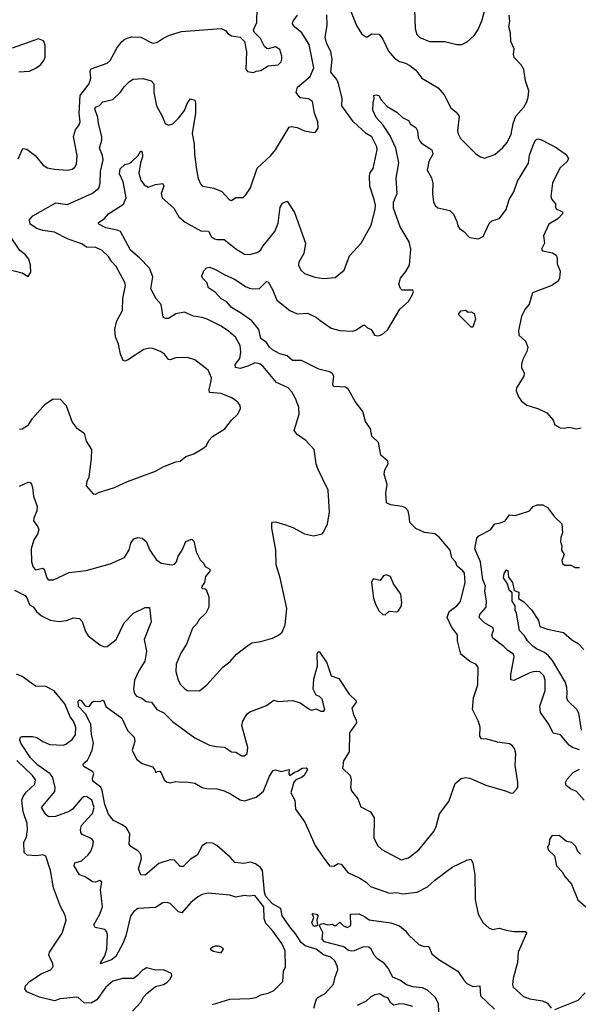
# Model space of a CAD drawing. Extents: x 1690054 to 1842981, y 782881 to 914114.
# Tile 665 of 693: x 1813957 to 1817783, y 893699 to 900434. Entities that reach past the tile are written whole.
import ezdxf

# ---------------------------------------------------------------- set-up
doc = ezdxf.new("R2010")
doc.units = 0

msp = doc.modelspace()

# ---------------------------------------------------------------- linework, layer by layer
at = {"layer": '0CON10XD'}
for points in [[(1816196.7, 900555), (1816260, 900395), (1816296, 900335), (1816325, 900316), (1816335, 900316.2), (1816363.1, 900336.9), (1816415, 900334.2), (1816440.2, 900300.2), (1816478.5, 900218.5), (1816520.5, 900170.5), (1816555, 900147.1), (1816595.9, 900135.9), (1816625, 900120), (1816665, 900088.1), (1816705.8, 900035), (1816818.8, 899968.8), (1816860.2, 899920.2), (1816905, 899831.2), (1816940.9, 899800.9), (1816960.8, 899775), (1816951.4, 899675), (1816955, 899652.5), (1816971.3, 899621.3), (1817075.9, 899515.9), (1817107.5, 899495), (1817135, 899486.2), (1817205, 899512), (1817260.9, 899559.1), (1817290, 899595), (1817318.3, 899651.7), (1817330.9, 899725), (1817350.4, 899775), (1817403.3, 899835), (1817425, 899872.5), (1817434.5, 899905), (1817437.5, 899947.5), (1817415.3, 900015.3), (1817405, 900094.2), (1817384.7, 900125), (1817337.1, 900175), (1817333.2, 900195), (1817337.5, 900235), (1817316.1, 900285), (1817313.3, 900345), (1817302.5, 900385), (1817308, 900425), (1817303.8, 900465)], [(1816657.1, 900505), (1816660, 900375), (1816673.2, 900333.2), (1816692.4, 900312.4), (1816760, 900285), (1816865, 900286), (1816945, 900264), (1816980, 900265), (1817017.3, 900282.7), (1817065, 900326.7), (1817092.7, 900367.3), (1817115.8, 900425.8), (1817149.1, 900540.9)], [(1813947.4, 899482.6), (1813978, 899552), (1814005, 899547.5), (1814064, 899505), (1814115, 899442), (1814145, 899420.8), (1814195, 899411.4), (1814284.1, 899405.9), (1814315, 899412), (1814333.8, 899425), (1814345.6, 899445), (1814350, 899505), (1814325.5, 899635), (1814339.1, 899680.9), (1814364.3, 899715), (1814371.1, 899735), (1814362.7, 899795), (1814370.4, 899915), (1814431.5, 899995), (1814442.5, 900035), (1814440, 900085), (1814445, 900098.8), (1814555, 900137.1), (1814575.7, 900155), (1814600.4, 900199.6), (1814620.6, 900239.4), (1814655.8, 900285), (1814675, 900301.4), (1814698.9, 900311.1), (1814725, 900316.5), (1814784.4, 900314.4), (1814865, 900273.8), (1814895, 900277.5), (1814935, 900306.2), (1814981.2, 900328.8), (1815063, 900353), (1815333.6, 900373.6), (1815365, 900360), (1815380, 900340), (1815404.4, 900324.4), (1815465, 900313.8), (1815493.3, 900285), (1815508.8, 900215), (1815503.3, 900095), (1815515, 900080), (1815555, 900072.5), (1815575, 900082.5), (1815605, 900086.7), (1815655, 900118.8), (1815724.3, 900125.7), (1815744, 900145), (1815750, 900165), (1815750, 900185), (1815735, 900230), (1815705, 900248.8), (1815655, 900233.8), (1815646.4, 900236.4), (1815630.8, 900250.8), (1815604.2, 900305), (1815559.7, 900349.7), (1815555.8, 900365), (1815578.9, 900415), (1815580, 900515)], [(1813955, 897244.2), (1814015, 897270), (1814028.3, 897268.3), (1814037.7, 897257.7), (1814045.6, 897235), (1814050.6, 897175), (1814077.7, 897105), (1814073.4, 897075), (1814052.9, 897025), (1814052.2, 897005), (1814080.8, 896965), (1814087.5, 896945), (1814078.1, 896915), (1814052.7, 896875), (1814035.5, 896815), (1814038.9, 896725), (1814049.1, 896689.1), (1814065, 896670.8), (1814115, 896681.4), (1814125, 896676), (1814141.9, 896615), (1814152.2, 896602.2), (1814187.3, 896602.7), (1814295, 896652), (1814412.7, 896667.3), (1814575, 896711.2), (1814673.3, 896755), (1814705, 896807.5), (1814717, 896853), (1814737.3, 896882.7), (1814765, 896892.5), (1814795, 896888), (1814821.2, 896865), (1814845.8, 896805), (1814890.5, 896740.5), (1814925, 896716.7), (1814996.1, 896703.9), (1815015, 896710), (1815030, 896725), (1815040, 896765), (1815067.1, 896805), (1815092, 896865), (1815135, 896880), (1815147.7, 896867.7), (1815164.3, 896795), (1815190.3, 896740.3), (1815216.7, 896715), (1815224.2, 896694.2), (1815256.2, 896675), (1815257.7, 896662.3), (1815227.5, 896625), (1815220, 896585), (1815200, 896555), (1815205, 896542.5), (1815225, 896540), (1815235, 896530), (1815250, 896485), (1815251.2, 896415), (1815230, 896375), (1815185, 896331.2), (1815165, 896298.8), (1815138.7, 896271.3), (1815096.8, 896163.2), (1815058.7, 896101.3), (1815027.5, 896025), (1815025.8, 895975), (1815040.8, 895915), (1815055.8, 895885.8), (1815085.9, 895855.9), (1815105, 895846.2), (1815187, 895843), (1815236.7, 895885), (1815345.8, 896004.2), (1815397, 896043), (1815440, 896095), (1815517.7, 896152.3), (1815545, 896171.2), (1815605, 896180.8), (1815685.9, 896204.1), (1815726.1, 896223.9), (1815752.5, 896245), (1815773.3, 896295), (1815782.7, 896407.3), (1815737.1, 896615), (1815710.8, 896705), (1815707.5, 896805), (1815680.8, 896955), (1815680, 896990), (1815685, 896997.5), (1815705, 896998), (1815775, 896978), (1815825, 896960), (1815905, 896916.2), (1815965, 896903.8), (1816025, 896917.5), (1816035, 896927.5), (1816061.2, 896985), (1816076, 897065), (1816065.7, 897215), (1815995, 897362.5), (1815984.2, 897395), (1815970, 897495), (1815912.5, 897555), (1815855, 897596), (1815834.5, 897624.5), (1815867.8, 897735), (1815865, 897782.5), (1815842.8, 897842.8), (1815817.3, 897887.3), (1815792.9, 897915), (1815713.2, 897953.2), (1815620.9, 898060.9), (1815599.1, 898079.1), (1815565, 898087.3), (1815517, 898063), (1815465, 898048.2), (1815432.9, 898055), (1815429.6, 898075), (1815462.9, 898117.1), (1815469.4, 898159.4), (1815464.5, 898205), (1815431.9, 898261.9), (1815385, 898304.4), (1815335, 898336.7), (1815240, 898385), (1815205, 898396.9), (1815145, 898405.8), (1815085, 898432.5), (1815025, 898421.9), (1814975, 898389.4), (1814955, 898390), (1814938.6, 898398.6), (1814924.4, 898485), (1814889.4, 898525), (1814853.1, 898593.1), (1814867.8, 898675), (1814844.3, 898734.3), (1814775.5, 898805.5), (1814715, 898857.5), (1814646.2, 898985), (1814624.5, 898994.5), (1814545, 899009.2), (1814498, 899035), (1814493.8, 899045), (1814538, 899075), (1814563.7, 899106.3), (1814667.9, 899172.1), (1814684.4, 899215), (1814680.7, 899240.7), (1814665.5, 899325), (1814640.4, 899380.4), (1814644.1, 899415), (1814675, 899444.4), (1814705, 899450), (1814725, 899464.4), (1814768.1, 899505), (1814785, 899537.5), (1814795, 899530), (1814796, 899496), (1814782.3, 899455), (1814772.5, 899385), (1814785, 899337.5), (1814808.6, 899305), (1814835, 899289.4), (1814885.7, 899305.7), (1814935, 899313.3), (1814942.5, 899295), (1814924.5, 899245), (1814931.9, 899215), (1815010.5, 899145), (1815045, 899085.7), (1815088.1, 899048.1), (1815195, 898990.5), (1815248.1, 898988.1), (1815269.6, 898949.6), (1815288, 898935), (1815305, 898930), (1815355, 898931.5), (1815435, 898866.8), (1815495, 898830.5), (1815531.7, 898828.3), (1815586.2, 898845), (1815605, 898859.2), (1815622.6, 898887.4), (1815702.3, 898985), (1815725, 899041.2), (1815738.9, 899151.1), (1815755, 899180), (1815785, 899192.5), (1815835.5, 899115), (1815910.8, 898905), (1815900, 898835), (1815865.7, 898775), (1815864.5, 898754.5), (1815880.3, 898720.3), (1815905, 898697.5), (1815975, 898673.1), (1816035, 898664.4), (1816115, 898671.2), (1816175, 898720), (1816211.7, 898818.3), (1816290.8, 898905), (1816361.3, 899028.7), (1816388.1, 899135), (1816390, 899165), (1816380.5, 899205), (1816350, 899295), (1816348.9, 899365), (1816354.5, 899385.5), (1816374.2, 899415.8), (1816400.6, 899545), (1816399.6, 899565), (1816365, 899633.1), (1816325, 899655.6), (1816237.4, 899737.4), (1816159.5, 899845), (1816160.9, 899895), (1816137, 899997), (1816125.3, 900025.3), (1816084.4, 900075), (1816092.7, 900165), (1816083.6, 900215), (1816054.6, 900275), (1816046.4, 900313.6), (1816060.5, 900395), (1816056.9, 900466.9)], [(1813955, 897633.1), (1813973.6, 897636.4), (1814016.9, 897663.1), (1814045, 897706), (1814134.4, 897805.6), (1814185, 897841.2), (1814235, 897838.8), (1814274, 897795), (1814315, 897681.2), (1814344.3, 897644.3), (1814398, 897605), (1814412.1, 897552.1), (1814448.8, 897495), (1814445.7, 897435.7), (1814430, 897305), (1814416.2, 897275), (1814411.2, 897245), (1814460, 897190), (1814475, 897187.5), (1814495, 897200), (1814605.5, 897234.5), (1814695, 897276), (1814885, 897346.2), (1814942.7, 897377.3), (1815025, 897408.8), (1815055, 897414), (1815093.3, 897445), (1815146.8, 897463.2), (1815215.7, 897504.3), (1815235, 897522), (1815251.4, 897555), (1815275, 897583.3), (1815360, 897635), (1815406, 897695), (1815448.8, 897735), (1815466.7, 897775), (1815463.9, 897793.9), (1815448.8, 897818.8), (1815407.9, 897847.9), (1815335, 897878), (1815254.5, 897884.5), (1815252.2, 897905), (1815265.4, 897964.6), (1815269.2, 897985), (1815245, 898036.7), (1815155, 898108), (1815105, 898122.5), (1815025, 898120.6), (1814985, 898107.1), (1814975, 898110), (1814946.1, 898146.1), (1814918.8, 898165), (1814867.5, 898185), (1814845, 898187.8), (1814805, 898178.9), (1814695, 898105.6), (1814675, 898099.2), (1814665, 898103.8), (1814645.7, 898145), (1814632, 898215), (1814612, 898265), (1814607.5, 898317.5), (1814622.2, 898375), (1814660.8, 898445), (1814663.2, 898526.8), (1814680, 898615), (1814676.6, 898636.6), (1814615.8, 898745), (1814587, 898777), (1814564.3, 898814.3), (1814520, 898855), (1814476.6, 898876.6), (1814415, 898878.5), (1814381.5, 898901.5), (1814335, 898917.7), (1814284.7, 898934.7), (1814195, 898981.2), (1814115, 898992.6), (1814074.4, 899005), (1814027.8, 899035), (1814024.3, 899065), (1814047.9, 899092.1), (1814205, 899181.1), (1814285, 899170.8), (1814455, 899247.5), (1814497.6, 899282.4), (1814507.9, 899315), (1814510.7, 899395), (1814528.8, 899475), (1814523.2, 899505), (1814502.5, 899555), (1814519.5, 899610.5), (1814519.6, 899635), (1814496.1, 899725), (1814491.8, 899765), (1814470.8, 899825), (1814475.3, 899834.7), (1814501.9, 899848.1), (1814525, 899871.4), (1814595, 899887.1), (1814644.3, 899935), (1814672.5, 899975), (1814708.9, 900011.1), (1814733.4, 900026.6), (1814802.3, 900032.3), (1814856.2, 900015), (1814874.3, 899995), (1814873.5, 899935), (1814891.5, 899845), (1814931.9, 899775), (1814952.5, 899725), (1814975, 899712.9), (1815005, 899722.9), (1815045, 899762.5), (1815085, 899814), (1815105.6, 899865), (1815125, 899893.8), (1815153.9, 899883.9), (1815160, 899865), (1815159.4, 899795), (1815135.7, 899655), (1815150.8, 899585), (1815151.4, 899515), (1815165, 899410), (1815177.7, 899347.7), (1815192.3, 899312.3), (1815210, 899295), (1815285, 899280.8), (1815338.3, 899258.3), (1815391.7, 899201.7), (1815405, 899196.2), (1815435, 899218.8), (1815485, 899216.7), (1815503.8, 899235), (1815536, 899285), (1815581.5, 899418.5), (1815674.4, 899505.6), (1815706, 899545), (1815800.5, 899699.5), (1815815, 899703.8), (1815855, 899696.2), (1815905, 899673.8), (1815965, 899662.5), (1815980, 899665), (1815997, 899693), (1815996.7, 899735), (1815973.8, 899795), (1815960, 899875), (1815932.7, 899892.7), (1815875, 899900.6), (1815848.5, 899935), (1815857.3, 899972.7), (1815942.5, 900045), (1815967.7, 900105), (1815936.2, 900265), (1815887.3, 900345), (1815836.7, 900385), (1815823.1, 900405), (1815827.1, 900425), (1815856.7, 900465)], [(1813951.7, 900078.3), (1814025, 900081.2), (1814067.6, 900102.4), (1814101.4, 900128.6), (1814122.5, 900155), (1814131.7, 900178.3), (1814130.7, 900260.7), (1814119.3, 900289.3), (1814085, 900302.5), (1813905, 900238.8)], [(1813922.6, 896532.6), (1813995, 896494.2), (1814008.9, 896475), (1814025, 896431.2), (1814048.7, 896418.7), (1814072.5, 896385), (1814105.4, 896355.4), (1814165, 896326.5), (1814225, 896316.7), (1814277.5, 896325), (1814325, 896342), (1814365, 896338), (1814385, 896316.7), (1814407.9, 896247.9), (1814425, 896220), (1814505, 896157.1), (1814534.5, 896144.5), (1814555, 896145.6), (1814616.6, 896193.4), (1814671.9, 896308.1), (1814735, 896374), (1814815, 896413.3), (1814845, 896412.5), (1814857.1, 896315), (1814809.1, 896195), (1814823.3, 896115), (1814813.3, 896045), (1814773.5, 895985), (1814742.1, 895915), (1814734.5, 895854.5), (1814741.4, 895825), (1814755, 895805.8), (1814792.2, 895792.2), (1814820.9, 895770.9), (1814858, 895765), (1814895.4, 895715.4), (1814942.6, 895692.6), (1815002.2, 895632.2), (1815155, 895520.8), (1815255, 895472.5), (1815301.2, 895461.2), (1815358.3, 895458.3), (1815405, 895426.2), (1815435, 895423.3), (1815475, 895397.5), (1815495, 895397.5), (1815512.5, 895415), (1815518, 895455), (1815476, 895605), (1815483.8, 895635), (1815512.5, 895685), (1815529.7, 895700.3), (1815645, 895743.1), (1815695, 895778.1), (1815725, 895769.2), (1815825, 895776.2), (1815875, 895760), (1815940, 895715), (1815955, 895710), (1815985, 895718.8), (1816015, 895704), (1816036.7, 895705), (1816043.6, 895716.4), (1816024.2, 895785), (1816006.7, 895805), (1815984.4, 895814.4), (1815963.6, 895853.6), (1815967.5, 895922.5), (1815993.1, 896015), (1815991.4, 896095), (1815995, 896106.7), (1816005, 896111.2), (1816057.5, 896035), (1816086, 895946), (1816138.3, 895928.3), (1816210.9, 895820.9), (1816258.6, 895775), (1816258.1, 895765), (1816228.9, 895725), (1816239.5, 895679.5), (1816258, 895645), (1816259.4, 895625), (1816212.5, 895555), (1816208.9, 895425), (1816170.6, 895365), (1816164.3, 895315), (1816216, 895265), (1816224, 895235), (1816220, 895185), (1816225, 895160), (1816270, 895105), (1816289.5, 895049.5), (1816355.8, 895015.8), (1816381.2, 894975), (1816378.6, 894835), (1816405, 894783.8), (1816432.5, 894757.5), (1816565, 894686), (1816615, 894700), (1816685, 894755.8), (1816788.3, 894881.7), (1816804.3, 894915), (1816827.3, 895002.7), (1816890.8, 895085), (1816935, 895210), (1816975, 895243.8), (1817005, 895250), (1817035, 895246.2), (1817145, 895196.7), (1817285, 895157.5), (1817315, 895142.5), (1817330, 895145), (1817356.4, 895173.6), (1817362.5, 895185), (1817362.5, 895215), (1817343.8, 895335), (1817350, 895415), (1817339.7, 895449.7), (1817325, 895470), (1817305, 895481.2), (1817225, 895491.2), (1817153, 895513), (1817113.9, 895513.9), (1817103.9, 895533.9), (1817106.4, 895593.6), (1817094.3, 895634.3), (1817052.9, 895715), (1817059.2, 895795), (1817088.6, 895885), (1817091.4, 896005), (1817075, 896025.7), (1817035, 896043.1), (1816972.2, 896095), (1816950, 896185), (1816950, 896225), (1816910.2, 896280.2), (1816878.8, 896345), (1816894.5, 896385), (1816945, 896423.5), (1816970, 896455), (1817003.1, 896585), (1816997.5, 896647.5), (1816985.8, 896665), (1816948, 896695), (1816935.8, 896725), (1816912.8, 896752.8), (1816900, 896805), (1816824, 896895), (1816796.6, 896916.6), (1816725, 896925.6), (1816665, 896954.3), (1816624.3, 896995), (1816619.5, 897039.5), (1816614.2, 897074.2), (1816594.4, 897094.4), (1816573.2, 897103.2), (1816492.5, 897115), (1816465, 897130), (1816461.1, 897195), (1816468.9, 897255), (1816448.1, 897325), (1816454.2, 897355), (1816476.7, 897395), (1816473.3, 897415), (1816425.6, 897455.6), (1816411.3, 897541.3), (1816364, 897585), (1816356, 897635), (1816320.8, 897685), (1816304.2, 897754.2), (1816251.2, 897821.2), (1816204.6, 897904.6), (1816185, 897920), (1816102, 897925), (1816097.5, 897937.5), (1816104.4, 897995), (1816092.5, 898015), (1816076, 898025), (1816003.4, 898043.4), (1815885, 898103.9), (1815822.1, 898102.1), (1815785.5, 898135), (1815735, 898148.9), (1815685, 898175.2), (1815665.5, 898194.5), (1815645, 898225.4), (1815605, 898254), (1815592.3, 898315), (1815545, 898373.1), (1815473.1, 898425), (1815404.3, 898464.3), (1815372.9, 898505), (1815335, 898525.6), (1815295, 898567.1), (1815248.9, 898598.9), (1815237, 898637), (1815206.9, 898666.9), (1815202.2, 898682.2), (1815215, 898716.9), (1815235, 898736.2), (1815255, 898741.2), (1815296.7, 898725), (1815355, 898690), (1815425, 898658.2), (1815505, 898606.7), (1815535, 898595.6), (1815595, 898591.9), (1815645, 898643.8), (1815655, 898640), (1815685, 898588.8), (1815716, 898516), (1815805, 898445.6), (1815855, 898420.9), (1815925, 898425.8), (1815986.6, 898396.6), (1816008.8, 898378.8), (1816085.8, 898325), (1816145, 898309.1), (1816235, 898303.1), (1816255, 898309.4), (1816305, 898344.2), (1816315, 898344), (1816335, 898326.7), (1816361.2, 898315), (1816382.5, 898275), (1816405, 898271.2), (1816425, 898276.2), (1816445, 898286.7), (1816473.3, 898315), (1816555.9, 898454.1), (1816615, 898506.7), (1816643.8, 898555), (1816650, 898575), (1816644.1, 898584.1), (1816572.5, 898585), (1816560, 898595), (1816550, 898625), (1816560, 898665), (1816598.1, 898711.9), (1816621.5, 898755), (1816632.2, 898865), (1816620.9, 898915), (1816558.3, 899018.3), (1816511.8, 899145), (1816513.3, 899185), (1816536.9, 899245), (1816530.6, 899349.4), (1816549.1, 899455), (1816529.2, 899555), (1816490, 899640), (1816442.6, 899712.6), (1816395.4, 899765), (1816371.1, 899815), (1816373.3, 899865), (1816381.2, 899895), (1816377.5, 899915), (1816395, 899921.2), (1816413.3, 899915), (1816428.8, 899885), (1816470, 899840), (1816535, 899802), (1816573.8, 899765), (1816615.6, 899745.6), (1816628.8, 899718.8), (1816665.6, 899695.6), (1816678.1, 899675), (1816681.9, 899625), (1816692.8, 899602.8), (1816705, 899589.2), (1816775.8, 899545), (1816780.8, 899515), (1816754.3, 899465), (1816744.2, 899405.8), (1816772.6, 899352.6), (1816782.5, 899315), (1816780.6, 899245), (1816786.6, 899186.6), (1816800.5, 899160.5), (1816815, 899148), (1816899.1, 899129.1), (1816923.6, 899103.6), (1816945.9, 899054.1), (1816952, 899025), (1816963.8, 899005), (1816994.3, 898984.3), (1817033.3, 898945), (1817095, 898935.7), (1817125, 898950), (1817170, 899045), (1817185, 899057.1), (1817237.3, 899075), (1817282.7, 899135), (1817303.6, 899205), (1817335, 899256.9), (1817360.7, 899329.3), (1817435, 899452.5), (1817442.5, 899507.5), (1817472.8, 899587.2), (1817486.8, 899613.2), (1817500.3, 899619.7), (1817525, 899612.5), (1817625, 899559.2), (1817695, 899509.1), (1817710.4, 899485), (1817701.1, 899465), (1817651.2, 899418.8), (1817598.9, 899315), (1817587.9, 899225), (1817594.7, 899204.7), (1817620, 899175), (1817621.2, 899151.2)], [(1817621.2, 899151.2), (1817625, 899140), (1817663, 899123), (1817670, 899115), (1817667.5, 899105), (1817637.2, 899072.8), (1817576, 899035), (1817539.6, 898955), (1817544.4, 898905), (1817523.8, 898865), (1817532.3, 898852.3), (1817599.7, 898839.7), (1817624.1, 898824.1), (1817631.2, 898805), (1817632.5, 898765), (1817651.4, 898715), (1817647.5, 898665), (1817638.8, 898645), (1817595, 898615.6), (1817463.8, 898565), (1817441.2, 898488.8), (1817412.5, 898455), (1817387.1, 898405), (1817367.1, 898305), (1817370, 898275), (1817416, 898235), (1817431.4, 898195), (1817425.6, 898165), (1817394.5, 898105), (1817388.1, 898075), (1817388.6, 898055), (1817405.7, 898015), (1817404.2, 897995), (1817354, 897915), (1817350.8, 897895), (1817367.5, 897855), (1817388, 897825), (1817425, 897798), (1817455, 897787.1), (1817505, 897773.1), (1817561.2, 897745), (1817603.5, 897693.5), (1817615, 897663.8), (1817653.2, 897643.2), (1817675, 897640), (1817714.1, 897645.9), (1817765, 897635.8), (1817795, 897641.2)], [(1813900.5, 898720.5), (1813975, 898703.3), (1814015, 898677.5), (1814033.6, 898706.4), (1814031.2, 898755), (1814020, 898795), (1813995.9, 898825.9), (1813957.5, 898855), (1813886.2, 898965)], [(1817055, 898330), (1817045, 898330), (1816960, 898415), (1816960, 898425), (1816975, 898442.5), (1817005, 898446.7), (1817023.6, 898433.6), (1817045, 898436.7), (1817063.3, 898425), (1817073.8, 898385), (1817055, 898330)], [(1817785, 895438.9), (1817736.4, 895456.4), (1817715, 895471.4), (1817655, 895541.4), (1817605, 895552.9), (1817575.6, 895615), (1817517.1, 895695), (1817512.9, 895737.1), (1817549.4, 895845), (1817550, 895915), (1817540.8, 895945), (1817513, 895973), (1817475, 895975.7), (1817445, 895967.3), (1817335, 895914.3), (1817315, 895917.5), (1817315.7, 895955), (1817338.6, 896075), (1817334, 896095), (1817295, 896118.6), (1817267.4, 896147.4), (1817192.9, 896202.9), (1817184.6, 896225), (1817196.7, 896255), (1817194.2, 896275), (1817135, 896308.5), (1817099.2, 896345), (1817102.9, 896365), (1817145.5, 896415), (1817149.4, 896459.4), (1817137.8, 896525), (1817141.7, 896558.3), (1817124.4, 896604.4), (1817107.4, 896725), (1817068, 896815), (1817082.6, 896887.4), (1817096.6, 896903.4), (1817175, 896944.7), (1817205.5, 896984.5), (1817245, 896991.4), (1817275.9, 897005), (1817305, 897046.2), (1817345, 897041.7), (1817430.8, 897069.2), (1817443.9, 897076.1), (1817466.7, 897105), (1817495, 897116.2), (1817535, 897116.2), (1817565, 897098), (1817613.9, 897033.9), (1817663.8, 896985), (1817668.8, 896925), (1817657.3, 896892.7), (1817655.7, 896865), (1817664.3, 896835), (1817662.5, 896805), (1817680.8, 896775), (1817664.3, 896735), (1817668.8, 896715), (1817685, 896702.5), (1817725, 896703.1), (1817755, 896687.1), (1817785, 896686)], [(1816455, 896362.5), (1816483, 896387), (1816535, 896383.3), (1816545, 896387.5), (1816565, 896420), (1816570, 896445), (1816562.5, 896505), (1816512.5, 896575), (1816492.5, 896625), (1816465, 896636.7), (1816445, 896630), (1816421.7, 896598.3), (1816375, 896610), (1816363.3, 896585), (1816377, 896477), (1816390, 896435), (1816415, 896387.5), (1816440, 896365), (1816455, 896362.5)], [(1817797.8, 895575), (1817780.7, 895690.7), (1817765.6, 895715.6), (1817705, 895774.2), (1817697.1, 895795), (1817699.2, 895830.8), (1817698.8, 895865), (1817687.2, 895905), (1817599.8, 896049.8), (1817573.2, 896083.2), (1817545, 896106.2), (1817489.5, 896129.5), (1817465, 896149.5), (1817428.1, 896185), (1817408.3, 896218.3), (1817375.3, 896255.3), (1817354, 896374), (1817344.2, 896395), (1817344, 896425), (1817324.1, 896455.9), (1817323.6, 896513.6), (1817305, 896530), (1817289.2, 896579.2), (1817265.8, 896615), (1817268.6, 896645), (1817285, 896670), (1817295, 896666.7), (1817299.5, 896619.5), (1817325.7, 896585), (1817338.3, 896528.3), (1817368.8, 896518.8), (1817367.5, 896475), (1817403, 896453), (1817456.1, 896396.1), (1817503.3, 896325), (1817514, 896284), (1817565.9, 896265.9), (1817675, 896241.2), (1817732.9, 896192.9), (1817775, 896167.8), (1817814, 896125)], [(1815655, 893774.3), (1815695, 893792), (1815756, 893855), (1815761.4, 893925), (1815774.2, 893955.8), (1815771.9, 894065), (1815749.2, 894115), (1815684.4, 894205), (1815640.6, 894250.6), (1815629.1, 894285), (1815626.6, 894365), (1815565, 894442.5), (1815525, 894439.2), (1815495, 894443.8), (1815435, 894430.8), (1815395, 894445.7), (1815245, 894458.8), (1815205, 894448.8), (1815175, 894433.8), (1815126.2, 894395), (1815065, 894324.2), (1815042.1, 894332.1), (1814985, 894388.8), (1814965, 894396.2), (1814935, 894392), (1814885, 894360), (1814765, 894354.2), (1814735, 894332), (1814715, 894301.2), (1814682.1, 894167.9), (1814662.5, 894115), (1814615.6, 894025), (1814585, 894003.8), (1814510, 893975), (1814510.8, 893985), (1814539.8, 894030.2), (1814553.6, 894075), (1814557.7, 894175), (1814551.8, 894195), (1814539.5, 894209.5), (1814474.1, 894224.1), (1814463.1, 894243.1), (1814504.6, 894315), (1814522.8, 894365), (1814510.5, 894485), (1814518, 894535), (1814505, 894546), (1814475.6, 894534.4), (1814455, 894535.8), (1814405, 894571.5), (1814365, 894583.3), (1814328.9, 894645), (1814335, 894667.1), (1814379.3, 894680.7), (1814425, 894721.4), (1814443.4, 894746.6), (1814457.8, 894782.2), (1814461.9, 894815), (1814450.8, 894830.8), (1814385, 894860), (1814374.2, 894875), (1814372, 894895), (1814379.2, 894920.8), (1814419.2, 894965), (1814454.7, 895005), (1814465.2, 895045), (1814450.4, 895095), (1814415, 895120), (1814395, 895117.3), (1814382.2, 895107.8), (1814317.3, 895032.7), (1814295, 895017.5), (1814202.9, 894982.9), (1814155, 894980.8), (1814135, 894996), (1814105.6, 895045), (1814197.3, 895155), (1814198.7, 895185), (1814181.5, 895255), (1814165.9, 895275.9), (1814080.4, 895335), (1814030.2, 895385), (1813964.7, 895485), (1813957.7, 895505), (1813962.9, 895525), (1813975, 895531.2), (1814045, 895529.6), (1814075, 895523.9), (1814115, 895495.5), (1814163.3, 895475), (1814255, 895472.3), (1814272.7, 895477.3), (1814315, 895510), (1814337.8, 895542.2), (1814340, 895595), (1814325, 895635.4), (1814301.4, 895665), (1814266.3, 895755), (1814192.6, 895842.6), (1814135, 895873.4), (1814064.2, 895874.2), (1813975, 895941.6), (1813935, 895957.6)], [(1815967.3, 893672.7), (1815985.4, 893735), (1815995, 893746), (1816046.3, 893773.7), (1816103.1, 893836.9), (1816113.5, 893886.5), (1816132.5, 893935), (1816130, 893955), (1816111.1, 893995), (1816085, 894021.5), (1816035, 894036.7), (1815985, 894076.2), (1815909.2, 894099.2), (1815880.8, 894120.8), (1815841.5, 894185), (1815810, 894220), (1815752.8, 894305), (1815742.1, 894355), (1815686.3, 894386.3), (1815640.7, 894435), (1815630.9, 894465), (1815617.4, 894615), (1815604.6, 894634.6), (1815570.1, 894660.1), (1815535, 894670), (1815488.9, 894661.1), (1815428.1, 894668.1), (1815396.3, 894705), (1815305, 894784.7), (1815275, 894800.2), (1815235, 894803.3), (1815205, 894782.2), (1815171.1, 894718.9), (1815125, 894690.8), (1815075, 894642.2), (1815055, 894641.4), (1815015.8, 894685.7), (1814985, 894686.3), (1814907.7, 894662.3), (1814815, 894581.2), (1814785, 894583.3), (1814769.2, 894625), (1814790, 894695), (1814785.4, 894725), (1814765, 894748.9), (1814717.8, 894777.8), (1814704.5, 894794.5), (1814710, 894865), (1814687.7, 894905), (1814657.2, 894927.2), (1814598.8, 894955), (1814565, 895000), (1814538.7, 895065), (1814520.9, 895160.9), (1814512.5, 895185), (1814457.5, 895225), (1814454.2, 895245), (1814464, 895275), (1814457.9, 895287.9), (1814396.7, 895325), (1814390, 895335), (1814393.3, 895345), (1814420.5, 895369.5), (1814434.4, 895395), (1814453.4, 895436.6), (1814462, 895485), (1814449.2, 895545), (1814444.2, 895615), (1814406.1, 895686.1), (1814360, 895735), (1814358, 895772), (1814365, 895781.2), (1814376.9, 895776.9), (1814405, 895741.2), (1814425, 895736.7), (1814435, 895737.5), (1814453.6, 895766.4), (1814465, 895772.5), (1814505, 895771.2), (1814525, 895778.8), (1814532.5, 895775), (1814546.2, 895735), (1814655.8, 895655), (1814695, 895572.5), (1814739.4, 895525), (1814744.5, 895495.5), (1814726.1, 895436.1), (1814756.7, 895375), (1814795, 895346.2), (1814865, 895323.3), (1814881.7, 895301.7), (1814885, 895283.3), (1814898.3, 895291.7), (1814915, 895292.5), (1814925, 895282.5), (1814944.3, 895234.3), (1814960.9, 895220.9), (1814985, 895212.9), (1815025, 895222.9), (1815068.8, 895218.8), (1815095, 895221.2), (1815155, 895212.5), (1815205, 895181.2), (1815235, 895174.3), (1815305, 895172), (1815355, 895158.9), (1815399.2, 895139.2), (1815465, 895096.7), (1815495, 895090.6), (1815575, 895114.7), (1815623.6, 895156.4), (1815665, 895260), (1815691.2, 895298.8), (1815705, 895301.5), (1815745, 895290.8), (1815800, 895305), (1815796.7, 895275), (1815805, 895263.3), (1815835, 895287.5), (1815856.1, 895293.9), (1815887.5, 895315), (1815915.6, 895315.6), (1815925.7, 895304.3), (1815901.2, 895265), (1815885, 895250.8), (1815845.7, 895234.3), (1815831.3, 895218.7), (1815810.5, 895145), (1815838.6, 895095), (1815842.6, 895032.6), (1815907.3, 894945), (1815978.2, 894785), (1816025.8, 894715), (1816075.6, 894645.6), (1816105, 894643.1), (1816135, 894661.5), (1816155, 894656.5), (1816201.1, 894601.1), (1816281.7, 894561.7), (1816325, 894533.1), (1816355, 894503.6), (1816485, 894459.5), (1816535, 894462.9), (1816576.6, 894453.4), (1816675, 894466), (1816745, 894502.9), (1816795, 894548.6), (1816915, 894637.1), (1817015, 894685.6), (1817041.7, 894691.7), (1817055.6, 894665.6), (1817068.8, 894585), (1817072, 894415), (1817091.2, 894315), (1817125, 894256.7), (1817165, 894221.2), (1817189.3, 894209.3), (1817235, 894218.6), (1817282.5, 894205)], [(1814728.3, 893651.7), (1814785, 893713.3), (1814802.7, 893747.3), (1814827.3, 893772.7), (1814885, 893821.2), (1814940, 893835), (1814963, 893847), (1814985, 893870), (1814997.5, 893895), (1814995, 893910), (1814940, 893935), (1814887, 893933), (1814825, 893948), (1814795, 893930), (1814763.3, 893895), (1814735, 893876.2), (1814660, 893875), (1814595, 893857.1), (1814547.1, 893815), (1814485, 893728.6), (1814445, 893707.5), (1814398.9, 893708.9), (1814356, 893745), (1814345, 893747.8), (1814233.7, 893736.3), (1814195, 893721.9), (1814092.3, 893747.7), (1814006.7, 893785), (1813992.5, 893805), (1813996.7, 893825), (1814023.3, 893855), (1814105, 893907.5), (1814167.5, 893935), (1814186.1, 893953.9), (1814183.3, 893975), (1814156.2, 894035), (1814160, 894055), (1814248.2, 894185), (1814275.6, 894275), (1814268.7, 894308.7), (1814237, 894367), (1814188, 894495), (1814167.5, 894615), (1814135, 894711.2), (1814115, 894720.6), (1814075, 894713.3), (1814009.2, 894719.2), (1813987.7, 894737.7), (1813985.4, 894805), (1814002.9, 894845), (1814010.2, 894895), (1814008.4, 894935), (1813981.1, 895015), (1813972.1, 895095), (1813980.5, 895119.5), (1814000.8, 895149.2), (1814061.4, 895205), (1814065.6, 895234.4), (1814044.5, 895265), (1813936.5, 895366.5)], [(1817815.6, 895095.6), (1817765, 895153.5), (1817723, 895173), (1817694.4, 895195), (1817688.9, 895215), (1817700.2, 895239.8), (1817741.4, 895285), (1817785, 895308.1)], [(1817792.5, 894725), (1817773.9, 894743.9), (1817759.2, 894779.2), (1817732.5, 894805), (1817695, 894812.5), (1817645, 894852.5), (1817595, 894850), (1817580, 894825), (1817577.5, 894795), (1817566.7, 894775), (1817570, 894755), (1817613.3, 894715), (1817626.4, 894646.4), (1817666.7, 894605), (1817683.6, 894573.6), (1817730.7, 894520.7), (1817772.7, 894412.7), (1817828.8, 894365)], [(1815985, 894233.3), (1815965, 894233.3), (1815954, 894255), (1815968.8, 894295), (1815957.5, 894315), (1815960.7, 894319.3), (1815985.9, 894315.9), (1815996.7, 894305), (1815988.8, 894275), (1815992.5, 894237.5), (1815985, 894233.3)], [(1816822.5, 893645), (1816821.5, 893705), (1816798.3, 893748.3), (1816744.8, 893794.8), (1816710.9, 893810.9), (1816645, 893818.8), (1816601.3, 893831.3), (1816560.5, 893860.5), (1816507.5, 893885), (1816476.8, 893946.8), (1816449.1, 893979.1), (1816405, 894007.5), (1816380, 894035), (1816363.1, 894073.1), (1816345, 894090), (1816307.2, 894092.8), (1816245, 894064.3), (1816225, 894062.5), (1816205, 894067.5), (1816172.3, 894092.3), (1816042.2, 894125), (1816026.2, 894145), (1816029.1, 894189.1), (1816006.7, 894235), (1816012, 894248), (1816035, 894252), (1816065, 894242.5), (1816095, 894247.5), (1816108.3, 894238.3), (1816121.7, 894238.3), (1816145, 894260), (1816170, 894235), (1816195, 894223.3), (1816221.7, 894238.3), (1816220, 894315), (1816275, 894317.5), (1816315, 894300), (1816345.8, 894275.8), (1816495.5, 894255.5), (1816553.3, 894235), (1816595, 894200.8), (1816614.5, 894174.5), (1816685, 894108.8), (1816715.9, 894095.9), (1816755, 894093.3), (1816775, 894043.3), (1816823.8, 894005), (1816952, 893925), (1816995, 893860.6), (1817015, 893840.8), (1817055, 893821.4), (1817102.5, 893825), (1817107.5, 893757.5), (1817202.9, 893665)], [(1817282.5, 894205), (1817335, 894195.6), (1817415, 894197.1), (1817422.5, 894185), (1817364.4, 894055), (1817360, 893985), (1817330.6, 893875), (1817325.8, 893835), (1817330, 893815), (1817402.6, 893752.6), (1817445.5, 893735.5), (1817531.9, 893721.9), (1817565.4, 893705.4), (1817591.3, 893671.3)], [(1815335, 894050), (1815350, 894075), (1815335, 894090), (1815316.4, 894096.4), (1815293, 894097), (1815275, 894090), (1815260, 894075), (1815283, 894063), (1815335, 894050)], [(1815275, 893698), (1815395, 893734), (1815531.7, 893738.3), (1815575, 893745.8), (1815605, 893763.1), (1815655, 893774.3)], [(1816645, 893684.4), (1816585, 893699.1), (1816555, 893701.1), (1816515, 893692), (1816495, 893706.2), (1816475, 893742), (1816449.3, 893749.3), (1816419.7, 893769.7), (1816385, 893763.1), (1816355, 893746.4), (1816325, 893719.5), (1816265, 893690)], [(1817615, 893662.9), (1817775, 893726.2), (1817823.6, 893776.4)]]:
    msp.add_lwpolyline(points, dxfattribs=at)

doc.saveas('drawing.dxf')
